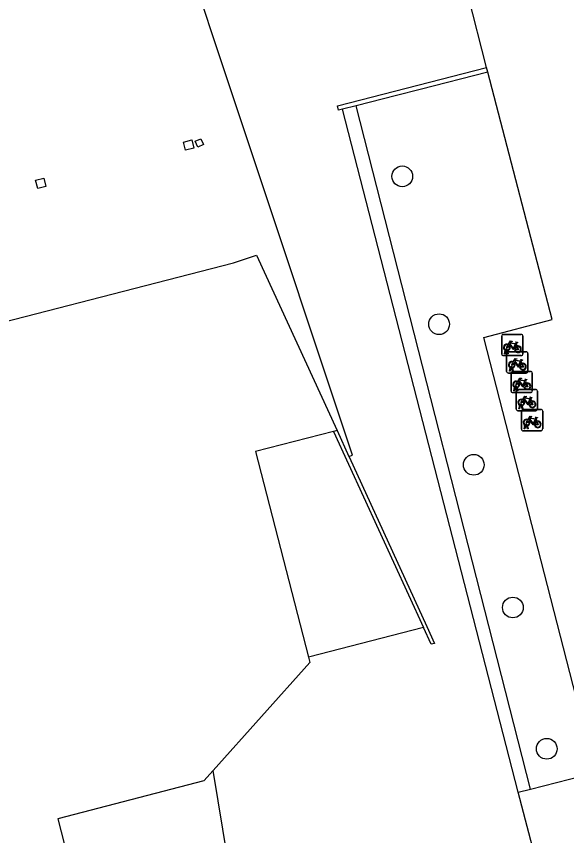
# Model space of a CAD drawing. Extents: x 160806 to 161707, y 383697 to 384148.
# Drawn here: x 161430.28 to 161456.23, y 384031.69 to 384070.32 of the extents above; entities that cross this region are included whole.
import ezdxf

# ---------------------------------------------------------------- set-up
doc = ezdxf.new("R2010")
doc.units = 0
for name, color, linetype in [('IMGEO_Boom', 7, 'Continuous'), ('IMGEO_Fietsenrek', 7, 'Continuous'), ('IMGEO_Haag', 7, 'Continuous'), ('IMGEO_Muur', 7, 'Continuous'), ('IMGEO_Pand', 7, 'Continuous'), ('IMGEO_Pand_overbouw', 7, 'Continuous'), ('IMGEO_Voetpad_op_trap', 7, 'Continuous'), ('IMGEO_Voetpad_open', 7, 'Continuous')]:
    doc.layers.add(name, color=color, linetype=linetype)

msp = doc.modelspace()

# ---------------------------------------------------------------- linework, layer by layer
at = {"layer": 'IMGEO_Boom'}
for centre in [(161448.479, 384062.779), (161450.216, 384055.807), (161451.851, 384049.177), (161453.695, 384042.449), (161455.294, 384035.786)]:
    msp.add_circle(centre, 0.489, dxfattribs=at)
at = {"layer": 'IMGEO_Fietsenrek'}
for p, q in [((161453.168, 384054.401), (161453.168, 384055.242)), ((161453.168, 384055.242), (161453.168, 384054.401)), ((161453.243, 384055.326), (161454.084, 384055.326)), ((161454.084, 384055.326), (161453.243, 384055.326)), ((161454.168, 384055.251), (161454.168, 384054.41)), ((161454.168, 384054.41), (161454.168, 384055.251)), ((161453.295, 384054.41), (161453.334, 384054.57)), ((161453.406, 384054.582), (161453.405, 384054.586)), ((161453.437, 384054.593), (161453.438, 384054.586)), ((161453.855, 384054.875), (161453.891, 384054.78)), ((161454.093, 384054.326), (161453.252, 384054.326)), ((161453.252, 384054.326), (161454.093, 384054.326)), ((161453.329, 384054.41), (161453.295, 384054.41)), ((161453.364, 384054.558), (161453.329, 384054.41)), ((161453.402, 384053.581), (161453.402, 384054.422)), ((161453.402, 384054.422), (161453.402, 384053.581)), ((161453.447, 384054.41), (161453.413, 384054.552)), ((161453.445, 384054.556), (161453.48, 384054.41)), ((161453.48, 384054.41), (161453.447, 384054.41)), ((161453.477, 384054.506), (161454.318, 384054.506)), ((161454.318, 384054.506), (161453.477, 384054.506)), ((161454.402, 384054.431), (161454.402, 384053.59)), ((161454.402, 384053.59), (161454.402, 384054.431)), ((161454.089, 384054.055), (161454.125, 384053.96)), ((161454.327, 384053.506), (161453.486, 384053.506)), ((161453.486, 384053.506), (161454.327, 384053.506)), ((161453.529, 384053.59), (161453.568, 384053.75)), ((161453.563, 384053.59), (161453.529, 384053.59)), ((161453.598, 384053.738), (161453.563, 384053.59)), ((161453.61, 384052.655), (161453.61, 384053.496)), ((161453.61, 384053.496), (161453.61, 384052.655)), ((161453.64, 384053.762), (161453.639, 384053.766)), ((161453.681, 384053.59), (161453.647, 384053.732)), ((161453.671, 384053.773), (161453.672, 384053.766)), ((161453.679, 384053.736), (161453.714, 384053.59)), ((161453.714, 384053.59), (161453.681, 384053.59)), ((161453.685, 384053.58), (161454.526, 384053.58)), ((161454.526, 384053.58), (161453.685, 384053.58)), ((161454.61, 384053.505), (161454.61, 384052.664)), ((161454.61, 384052.664), (161454.61, 384053.505)), ((161454.297, 384053.129), (161454.333, 384053.034)), ((161453.737, 384052.664), (161453.776, 384052.824)), ((161453.771, 384052.664), (161453.737, 384052.664)), ((161453.806, 384052.812), (161453.771, 384052.664)), ((161453.848, 384052.836), (161453.847, 384052.84)), ((161453.851, 384051.802), (161453.851, 384052.643)), ((161453.851, 384052.643), (161453.851, 384051.802)), ((161453.889, 384052.664), (161453.855, 384052.806)), ((161453.879, 384052.847), (161453.88, 384052.84)), ((161453.887, 384052.81), (161453.922, 384052.664)), ((161453.922, 384052.664), (161453.889, 384052.664)), ((161453.926, 384052.727), (161454.767, 384052.727)), ((161454.767, 384052.727), (161453.926, 384052.727)), ((161454.851, 384052.652), (161454.851, 384051.811)), ((161454.851, 384051.811), (161454.851, 384052.652)), ((161454.535, 384052.58), (161453.694, 384052.58)), ((161453.694, 384052.58), (161454.535, 384052.58)), ((161454.538, 384052.276), (161454.574, 384052.181)), ((161453.978, 384051.811), (161454.017, 384051.971)), ((161454.047, 384051.959), (161454.012, 384051.811)), ((161454.089, 384051.983), (161454.088, 384051.987)), ((161454.13, 384051.811), (161454.096, 384051.953)), ((161454.12, 384051.994), (161454.121, 384051.987)), ((161454.128, 384051.957), (161454.163, 384051.811)), ((161454.776, 384051.727), (161453.935, 384051.727)), ((161453.935, 384051.727), (161454.776, 384051.727)), ((161454.012, 384051.811), (161453.978, 384051.811)), ((161454.101, 384050.858), (161454.101, 384051.699)), ((161454.101, 384051.699), (161454.101, 384050.858)), ((161454.163, 384051.811), (161454.13, 384051.811)), ((161454.176, 384051.783), (161455.017, 384051.783)), ((161455.017, 384051.783), (161454.176, 384051.783)), ((161455.101, 384051.708), (161455.101, 384050.867)), ((161455.101, 384050.867), (161455.101, 384051.708)), ((161454.788, 384051.332), (161454.824, 384051.237)), ((161455.026, 384050.783), (161454.185, 384050.783)), ((161454.185, 384050.783), (161455.026, 384050.783)), ((161454.228, 384050.867), (161454.267, 384051.027)), ((161454.262, 384050.867), (161454.228, 384050.867)), ((161454.297, 384051.015), (161454.262, 384050.867)), ((161454.339, 384051.039), (161454.338, 384051.043)), ((161454.38, 384050.867), (161454.346, 384051.009)), ((161454.37, 384051.05), (161454.371, 384051.043)), ((161454.378, 384051.013), (161454.413, 384050.867)), ((161454.413, 384050.867), (161454.38, 384050.867))]:
    msp.add_line(p, q, dxfattribs=at)
for points in [[(161453.481, 384054.852), (161453.576, 384055.016), (161453.662, 384055.002), (161453.664, 384054.993), (161453.608, 384054.982), (161453.581, 384054.937), (161453.837, 384054.896)], [(161453.837, 384054.896), (161453.862, 384054.945), (161453.856, 384054.949), (161453.833, 384054.953), (161453.821, 384054.96), (161453.82, 384054.963), (161453.822, 384054.968), (161453.917, 384054.953), (161453.919, 384054.943), (161453.909, 384054.93), (161453.897, 384054.924), (161453.883, 384054.93), (161453.855, 384054.875)], [(161453.502, 384054.8), (161453.45, 384054.71), (161453.41, 384054.685), (161453.411, 384054.732), (161453.466, 384054.826)], [(161453.777, 384054.608), (161453.727, 384054.608), (161453.536, 384054.859), (161453.517, 384054.827)], [(161453.824, 384054.871), (161453.567, 384054.912), (161453.55, 384054.883), (161453.717, 384054.663), (161453.824, 384054.871)], [(161453.872, 384054.773), (161453.842, 384054.85), (161453.733, 384054.632), (161453.776, 384054.632)], [(161453.806, 384054.632), (161453.926, 384054.631), (161453.882, 384054.745)], [(161453.902, 384054.752), (161453.957, 384054.607), (161453.807, 384054.607)], [(161453.715, 384054.032), (161453.81, 384054.196), (161453.896, 384054.182), (161453.898, 384054.173), (161453.842, 384054.162), (161453.815, 384054.117), (161454.071, 384054.076)], [(161453.736, 384053.98), (161453.684, 384053.89), (161453.644, 384053.865), (161453.645, 384053.912), (161453.7, 384054.006)], [(161454.011, 384053.788), (161453.961, 384053.788), (161453.77, 384054.039), (161453.751, 384054.007)], [(161454.058, 384054.051), (161453.801, 384054.092), (161453.784, 384054.063), (161453.951, 384053.843), (161454.058, 384054.051)], [(161454.106, 384053.953), (161454.076, 384054.03), (161453.967, 384053.812), (161454.01, 384053.812)], [(161454.04, 384053.812), (161454.16, 384053.811), (161454.116, 384053.925)], [(161454.136, 384053.932), (161454.191, 384053.787), (161454.041, 384053.787)], [(161454.071, 384054.076), (161454.096, 384054.125), (161454.09, 384054.129), (161454.067, 384054.133), (161454.055, 384054.14), (161454.054, 384054.143), (161454.056, 384054.148), (161454.151, 384054.133), (161454.153, 384054.123), (161454.143, 384054.11), (161454.131, 384054.104), (161454.117, 384054.11), (161454.089, 384054.055)], [(161453.944, 384053.054), (161453.892, 384052.964), (161453.852, 384052.939), (161453.853, 384052.986), (161453.908, 384053.08)], [(161453.923, 384053.106), (161454.018, 384053.27), (161454.104, 384053.256), (161454.106, 384053.247), (161454.05, 384053.236), (161454.023, 384053.191), (161454.279, 384053.15)], [(161454.219, 384052.862), (161454.169, 384052.862), (161453.978, 384053.113), (161453.959, 384053.081)], [(161454.266, 384053.125), (161454.009, 384053.166), (161453.992, 384053.137), (161454.159, 384052.917), (161454.266, 384053.125)], [(161454.314, 384053.027), (161454.284, 384053.104), (161454.175, 384052.886), (161454.218, 384052.886)], [(161454.279, 384053.15), (161454.304, 384053.199), (161454.298, 384053.203), (161454.275, 384053.207), (161454.263, 384053.214), (161454.262, 384053.217), (161454.264, 384053.222), (161454.359, 384053.207), (161454.361, 384053.197), (161454.351, 384053.184), (161454.339, 384053.178), (161454.325, 384053.184), (161454.297, 384053.129)], [(161454.248, 384052.886), (161454.368, 384052.885), (161454.324, 384052.999)], [(161454.344, 384053.006), (161454.399, 384052.861), (161454.249, 384052.861)], [(161454.164, 384052.253), (161454.259, 384052.417), (161454.345, 384052.403), (161454.347, 384052.394), (161454.291, 384052.383), (161454.264, 384052.338), (161454.52, 384052.297)], [(161454.46, 384052.009), (161454.41, 384052.009), (161454.219, 384052.26), (161454.2, 384052.228)], [(161454.507, 384052.272), (161454.25, 384052.313), (161454.233, 384052.284), (161454.4, 384052.064), (161454.507, 384052.272)], [(161454.52, 384052.297), (161454.545, 384052.346), (161454.539, 384052.35), (161454.516, 384052.354), (161454.504, 384052.361), (161454.503, 384052.364), (161454.505, 384052.369), (161454.6, 384052.354), (161454.602, 384052.344), (161454.592, 384052.331), (161454.58, 384052.325), (161454.566, 384052.331), (161454.538, 384052.276)], [(161454.185, 384052.201), (161454.133, 384052.111), (161454.093, 384052.086), (161454.094, 384052.133), (161454.149, 384052.227)], [(161454.555, 384052.174), (161454.525, 384052.251), (161454.416, 384052.033), (161454.459, 384052.033)], [(161454.489, 384052.033), (161454.609, 384052.032), (161454.565, 384052.146)], [(161454.585, 384052.153), (161454.64, 384052.008), (161454.49, 384052.008)], [(161454.435, 384051.257), (161454.383, 384051.167), (161454.343, 384051.142), (161454.344, 384051.189), (161454.399, 384051.283)], [(161454.414, 384051.309), (161454.509, 384051.473), (161454.595, 384051.459), (161454.597, 384051.45), (161454.541, 384051.439), (161454.514, 384051.394), (161454.77, 384051.353)], [(161454.71, 384051.065), (161454.66, 384051.065), (161454.469, 384051.316), (161454.45, 384051.284)], [(161454.757, 384051.328), (161454.5, 384051.369), (161454.483, 384051.34), (161454.65, 384051.12), (161454.757, 384051.328)], [(161454.805, 384051.23), (161454.775, 384051.307), (161454.666, 384051.089), (161454.709, 384051.089)], [(161454.739, 384051.089), (161454.859, 384051.088), (161454.815, 384051.202)], [(161454.835, 384051.209), (161454.89, 384051.064), (161454.74, 384051.064)], [(161454.77, 384051.353), (161454.795, 384051.402), (161454.789, 384051.406), (161454.766, 384051.41), (161454.754, 384051.417), (161454.753, 384051.42), (161454.755, 384051.425), (161454.85, 384051.41), (161454.852, 384051.4), (161454.842, 384051.387), (161454.83, 384051.381), (161454.816, 384051.387), (161454.788, 384051.332)]]:
    msp.add_lwpolyline(points, dxfattribs=at)
for centre, radius, start, end in [((161453.246, 384055.248), 0.0779, 92.4484, 184.2845), ((161453.246, 384055.248), 0.0779, 92.4484, 184.2845), ((161454.09, 384055.248), 0.0779, 2.4484, 94.2845), ((161454.09, 384055.248), 0.0779, 2.4484, 94.2845), ((161453.408, 384054.711), 0.159, 62.6766, 242.1369), ((161453.408, 384054.711), 0.129, 63.3192, 238.903), ((161453.388, 384054.582), 0.0499, 12.8025, 158.6934), ((161453.388, 384054.582), 0.0174, 12.8025, 163.4502), ((161453.408, 384054.711), 0.129, 253.415, 269.0204), ((161453.408, 384054.711), 0.129, 283.6043, 43.4302), ((161453.408, 384054.711), 0.159, 283.5766, 46.6042), ((161453.935, 384054.627), 0.159, 113.3408, 178.3217), ((161453.935, 384054.627), 0.159, 187.0065, 105.7708), ((161453.935, 384054.627), 0.129, 113.923, 177.9556), ((161453.935, 384054.627), 0.129, 188.6715, 104.5883), ((161453.246, 384054.404), 0.0779, 182.4484, 274.2845), ((161453.246, 384054.404), 0.0779, 182.4484, 274.2845), ((161453.408, 384054.711), 0.159, 253.9967, 271.7867), ((161453.48, 384054.428), 0.0779, 92.4484, 184.2845), ((161453.48, 384054.428), 0.0779, 92.4484, 184.2845), ((161454.09, 384054.404), 0.0779, 272.4484, 4.2845), ((161454.09, 384054.404), 0.0779, 272.4484, 4.2845), ((161454.324, 384054.428), 0.0779, 2.4484, 94.2845), ((161454.324, 384054.428), 0.0779, 2.4484, 94.2845), ((161453.642, 384053.891), 0.159, 62.6766, 242.1369), ((161453.642, 384053.891), 0.129, 63.3192, 238.903), ((161453.622, 384053.762), 0.0499, 12.8025, 158.6934), ((161453.642, 384053.891), 0.129, 283.6043, 43.4302), ((161453.642, 384053.891), 0.159, 283.5766, 46.6042), ((161454.169, 384053.807), 0.159, 113.3408, 178.3217), ((161454.169, 384053.807), 0.159, 187.0065, 105.7708), ((161454.169, 384053.807), 0.129, 113.923, 177.9556), ((161454.169, 384053.807), 0.129, 188.6715, 104.5883), ((161453.48, 384053.584), 0.0779, 182.4484, 274.2845), ((161453.48, 384053.584), 0.0779, 182.4484, 274.2845), ((161453.642, 384053.891), 0.159, 253.9967, 271.7867), ((161453.622, 384053.762), 0.0174, 12.8025, 163.4502), ((161453.642, 384053.891), 0.129, 253.415, 269.0204), ((161453.688, 384053.502), 0.0779, 92.4484, 184.2845), ((161453.688, 384053.502), 0.0779, 92.4484, 184.2845), ((161454.324, 384053.584), 0.0779, 272.4484, 4.2845), ((161454.324, 384053.584), 0.0779, 272.4484, 4.2845), ((161454.532, 384053.502), 0.0779, 2.4484, 94.2845), ((161454.532, 384053.502), 0.0779, 2.4484, 94.2845), ((161453.85, 384052.965), 0.159, 62.6766, 242.1369), ((161453.85, 384052.965), 0.129, 63.3192, 238.903), ((161453.85, 384052.965), 0.129, 283.6043, 43.4302), ((161453.85, 384052.965), 0.159, 283.5766, 46.6042), ((161454.377, 384052.881), 0.159, 113.3408, 178.3217), ((161454.377, 384052.881), 0.159, 187.0065, 105.7708), ((161453.688, 384052.658), 0.0779, 182.4484, 274.2845), ((161453.688, 384052.658), 0.0779, 182.4484, 274.2845), ((161453.83, 384052.836), 0.0499, 12.8025, 158.6934), ((161453.85, 384052.965), 0.159, 253.9967, 271.7867), ((161453.83, 384052.836), 0.0174, 12.8025, 163.4502), ((161453.85, 384052.965), 0.129, 253.415, 269.0204), ((161453.929, 384052.649), 0.0779, 92.4484, 184.2845), ((161453.929, 384052.649), 0.0779, 92.4484, 184.2845), ((161454.377, 384052.881), 0.129, 113.923, 177.9556), ((161454.377, 384052.881), 0.129, 188.6715, 104.5883), ((161454.532, 384052.658), 0.0779, 272.4484, 4.2845), ((161454.532, 384052.658), 0.0779, 272.4484, 4.2845), ((161454.773, 384052.649), 0.0779, 2.4484, 94.2845), ((161454.773, 384052.649), 0.0779, 2.4484, 94.2845), ((161454.091, 384052.112), 0.159, 62.6766, 242.1369), ((161454.091, 384052.112), 0.129, 63.3192, 238.903), ((161454.071, 384051.983), 0.0499, 12.8025, 158.6934), ((161454.091, 384052.112), 0.159, 253.9967, 271.7867), ((161454.071, 384051.983), 0.0174, 12.8025, 163.4502), ((161454.091, 384052.112), 0.129, 253.415, 269.0204), ((161454.091, 384052.112), 0.129, 283.6043, 43.4302), ((161454.091, 384052.112), 0.159, 283.5766, 46.6042), ((161454.618, 384052.028), 0.159, 113.3408, 178.3217), ((161454.618, 384052.028), 0.159, 187.0065, 105.7708), ((161454.618, 384052.028), 0.129, 113.923, 177.9556), ((161454.618, 384052.028), 0.129, 188.6715, 104.5883), ((161453.929, 384051.805), 0.0779, 182.4484, 274.2845), ((161453.929, 384051.805), 0.0779, 182.4484, 274.2845), ((161454.179, 384051.705), 0.0779, 92.4484, 184.2845), ((161454.179, 384051.705), 0.0779, 92.4484, 184.2845), ((161454.773, 384051.805), 0.0779, 272.4484, 4.2845), ((161454.773, 384051.805), 0.0779, 272.4484, 4.2845), ((161455.023, 384051.705), 0.0779, 2.4484, 94.2845), ((161455.023, 384051.705), 0.0779, 2.4484, 94.2845), ((161454.341, 384051.168), 0.159, 62.6766, 242.1369), ((161454.341, 384051.168), 0.129, 63.3192, 238.903), ((161454.341, 384051.168), 0.129, 283.6043, 43.4302), ((161454.341, 384051.168), 0.159, 283.5766, 46.6042), ((161454.868, 384051.084), 0.159, 113.3408, 178.3217), ((161454.868, 384051.084), 0.159, 187.0065, 105.7708), ((161454.868, 384051.084), 0.129, 113.923, 177.9556), ((161454.868, 384051.084), 0.129, 188.6715, 104.5883), ((161454.179, 384050.861), 0.0779, 182.4484, 274.2845), ((161454.179, 384050.861), 0.0779, 182.4484, 274.2845), ((161454.321, 384051.039), 0.0499, 12.8025, 158.6934), ((161454.341, 384051.168), 0.159, 253.9967, 271.7867), ((161454.321, 384051.039), 0.0174, 12.8025, 163.4502), ((161454.341, 384051.168), 0.129, 253.415, 269.0204), ((161455.023, 384050.861), 0.0779, 272.4484, 4.2845), ((161455.023, 384050.861), 0.0779, 272.4484, 4.2845)]:
    msp.add_arc(centre, radius, start, end, dxfattribs=at)
at = {"layer": 'IMGEO_Haag'}
for points in [[(161453.943, 384033.741), (161445.665, 384065.946)], [(161454.524, 384033.89), (161446.31, 384066.111)]]:
    msp.add_lwpolyline(points, dxfattribs=at)
at = {"layer": 'IMGEO_Muur'}
for points in [[(161445.665, 384065.946), (161445.478, 384065.898), (161445.424, 384066.108), (161452.455, 384067.912)], [(161452.51, 384067.699), (161452.455, 384067.912)], [(161452.51, 384067.699), (161449.321, 384066.882), (161448.205, 384066.597), (161446.31, 384066.111)], [(161446.31, 384066.111), (161445.665, 384065.946)], [(161445.236, 384050.746), (161449.475, 384041.504)], [(161445.401, 384050.788), (161445.959, 384049.573), (161445.967, 384049.554), (161449.641, 384041.546), (161450.004, 384040.755), (161449.838, 384040.713), (161449.475, 384041.504)]]:
    msp.add_lwpolyline(points, dxfattribs=at)
at = {"layer": 'IMGEO_Pand'}
for points in [[(161438.157, 384064.397), (161438.545, 384064.496), (161438.644, 384064.109), (161438.256, 384064.01), (161438.157, 384064.397)], [(161438.705, 384064.434), (161438.981, 384064.551), (161439.102, 384064.277), (161438.828, 384064.156), (161438.705, 384064.434)], [(161431.182, 384062.597), (161431.569, 384062.696), (161431.669, 384062.308), (161431.281, 384062.209), (161431.182, 384062.597)], [(161378.857, 384007.97), (161413.055, 384016.747), (161412.053, 384020.648), (161418.915, 384022.409), (161416.322, 384032.512), (161426.972, 384035.245), (161426.127, 384038.539), (161429.445, 384039.39), (161425.48, 384054.84), (161440.513, 384058.698), (161441.608, 384059.056), (161445.401, 384050.788)], [(161445.236, 384050.746), (161441.561, 384049.809), (161444.049, 384040.112)], [(161445.401, 384050.788), (161445.236, 384050.746)], [(161444.049, 384040.112), (161444.113, 384039.86), (161439.552, 384034.762), (161439.114, 384034.272), (161432.232, 384032.481), (161437.701, 384011.177), (161434.1, 384010.265), (161434.533, 384008.553)]]:
    msp.add_lwpolyline(points, dxfattribs=at)
at = {"layer": 'IMGEO_Pand_overbouw'}
for points in [[(161378.857, 384007.97), (161413.055, 384016.747), (161412.053, 384020.648), (161418.915, 384022.409), (161416.322, 384032.512), (161426.972, 384035.245), (161426.127, 384038.539), (161429.445, 384039.39), (161425.48, 384054.84), (161440.513, 384058.698), (161441.608, 384059.056), (161445.401, 384050.788), (161445.959, 384049.573), (161446.136, 384049.632), (161441.106, 384064.745), (161434.03, 384086.006)], [(161435.366, 384005.376), (161435.791, 384003.658), (161414.095, 383998.068), (161413.655, 383999.784), (161413.556, 384000.171), (161412.307, 384005.047), (161376.617, 383995.893), (161375.935, 383996.122), (161376.444, 383994.112), (161382.341, 383994.487), (161414.403, 383996.462), (161444.584, 384004.233), (161439.552, 384034.762), (161439.114, 384034.272), (161432.232, 384032.481), (161437.701, 384011.177), (161434.1, 384010.265), (161434.533, 384008.553)]]:
    msp.add_lwpolyline(points, dxfattribs=at)
at = {"layer": 'IMGEO_Voetpad_op_trap'}
msp.add_lwpolyline([(161449.475, 384041.504), (161444.049, 384040.112)], dxfattribs=at)
at = {"layer": 'IMGEO_Voetpad_open'}
for points in [[(161452.455, 384067.912), (161451.589, 384071.326)], [(161454.524, 384033.89), (161457.586, 384034.675), (161452.329, 384055.186), (161455.545, 384056.024), (161452.51, 384067.699)], [(161453.943, 384033.741), (161454.524, 384033.89)], [(161461.411, 384005.26), (161453.943, 384033.741)]]:
    msp.add_lwpolyline(points, dxfattribs=at)

doc.saveas('drawing.dxf')
